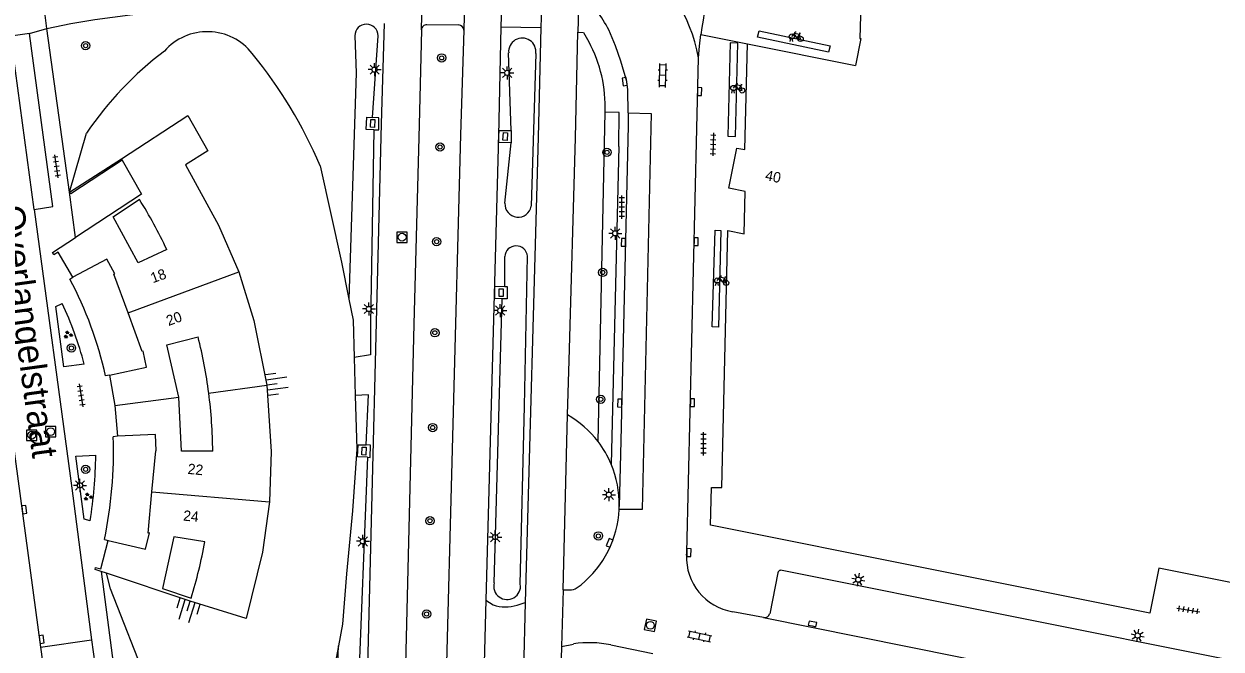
# Model space of a CAD drawing. Extents: x 125000 to 129004, y 397500 to 399008.
# Drawn here: x 127656.4 to 127771.6, y 398776.1 to 398836.3 of the extents above; entities that cross this region are included whole.
import ezdxf

# ---------------------------------------------------------------- set-up
doc = ezdxf.new("R2010")
doc.units = 0
for name, color, linetype in [('gg-afsc-muur', 7, 'Continuous'), ('gg-anno-huisnummerreeks BGT', 7, 'Continuous'), ('gg-anno-openbare ruimte label', 7, 'Continuous'), ('gg-bbg-gedigitaliseerde bebouwing', 7, 'Continuous'), ('gg-bbg-hoofdgebouw', 7, 'Continuous'), ('gg-bbg-tussenscheiding', 7, 'Continuous'), ('gg-knt-bovenkant onderkant talud', 7, 'Continuous'), ('gg-knt-verharding', 7, 'Continuous'), ('gg-knt-verharding nz', 7, 'Continuous'), ('gg-kntw-greppel-droge sloot', 7, 'Continuous'), ('gt-grn-groengrens', 7, 'Continuous'), ('gt-grn-weggrens', 7, 'Continuous'), ('gt-symb-boom', 7, 'Continuous'), ('gt-symb-fietsenrek', 7, 'Continuous'), ('gt-symb-groenvak', 7, 'Continuous'), ('gt-symb-klinker verharding', 7, 'Continuous'), ('gt-symb-kolk', 7, 'Continuous'), ('gt-symb-kolk center center', 7, 'Continuous'), ('gt-symb-lichtmast', 7, 'Continuous'), ('gt-symb-rioolschacht', 7, 'Continuous'), ('gt-symb-talud symbool', 7, 'Continuous'), ('gt-symb-tegel verharding', 7, 'Continuous')]:
    doc.layers.add(name, color=color, linetype=linetype)

# ---------------------------------------------------------------- blocks, each defined once
blk = doc.blocks.new('gt0-BOOM')
at = {"layer": 'gt-symb-boom'}
for radius in [0.4, 0.2]:
    blk.add_circle((0, 0), radius, dxfattribs=at)
blk = doc.blocks.new('gt0-TEG1')
at = {"layer": 'gt-symb-tegel verharding'}
for p, q in [((-1.12, 0), (1.12, 0)), ((-0.9, -0.25), (-0.9, 0.25)), ((-0.45, -0.25), (-0.45, 0.25)), ((0, -0.25), (0, 0.25)), ((0.45, -0.25), (0.45, 0.25)), ((0.9, -0.25), (0.9, 0.25))]:
    blk.add_line(p, q, dxfattribs=at)
blk = doc.blocks.new('gt0-KOLK')
at = {"layer": 'gt-symb-kolk'}
blk.add_lwpolyline([(0, 0), (0.37, 0), (0.37, 0.4), (-0.38, 0.4), (-0.38, 0), (0, 0)], dxfattribs=at)
blk = doc.blocks.new('gt0-KL1')
at = {"layer": 'gt-symb-klinker verharding'}
for p, q in [((-1.15, 0.3), (1.15, 0.3)), ((-1, -0.3), (-1, 0.3)), ((-0.5, 0.3), (-0.5, 0.45)), ((0, -0.3), (0, 0.3)), ((0.5, 0.3), (0.5, 0.45)), ((1, -0.3), (1, 0.3)), ((-1.15, -0.3), (1.15, -0.3)), ((-0.5, -0.45), (-0.5, -0.3)), ((0.5, -0.45), (0.5, -0.3))]:
    blk.add_line(p, q, dxfattribs=at)
blk = doc.blocks.new('gt0-FREK')
at = {"layer": 'gt-symb-fietsenrek'}
for p, q in [((0.26, 0.76), (0.29, 0.82)), ((0.54, 0.34), (0.26, 0.76)), ((0.29, 0.82), (0.77, 0.71)), ((0.77, 0.71), (0.54, 0.34)), ((0.76, 0.84), (0.87, 0.82)), ((0.77, 0.71), (0.84, 0.82)), ((0.89, 0.25), (0.77, 0.71))]:
    blk.add_line(p, q, dxfattribs=at)
for points in [[(-0.12, 0), (-0.05, 0.31), (0.05, 0.31), (0.12, 0)], [(0.04, 0.48), (0.23, 0.71), (0.26, 0.76)], [(0.29, 0.82), (0.36, 0.94), (0.45, 0.93)], [(0.54, 0.34), (0.56, 0.31), (0.89, 0.25)]]:
    blk.add_lwpolyline(points, dxfattribs=at)
for centre in [(0.04, 0.48), (0.89, 0.25)]:
    blk.add_circle(centre, 0.252, dxfattribs=at)
blk = doc.blocks.new('gt0-LMAST')
at = {"layer": 'gt-symb-lichtmast'}
for p, q in [((-0.18, 0.17), (-0.45, 0.44)), ((-0.01, 0.25), (-0.01, 0.62)), ((0.17, 0.17), (0.44, 0.44)), ((-0.26, 0), (-0.63, 0)), ((-0.18, -0.18), (-0.45, -0.45)), ((-0.01, -0.25), (-0.01, -0.63)), ((0.44, -0.45), (0.17, -0.18)), ((0.24, 0), (0.62, 0))]:
    blk.add_line(p, q, dxfattribs=at)
blk.add_circle((-0.01, 0), 0.25, dxfattribs=at)
blk = doc.blocks.new('gt0-KOLKCC')
at = {"layer": 'gt-symb-kolk center center'}
blk.add_lwpolyline([(-0.38, 0.2), (0.37, 0.2), (0.37, -0.2), (-0.38, -0.2)], close=True, dxfattribs=at)
blk = doc.blocks.new('gt0-RS')
at = {"layer": 'gt-symb-rioolschacht'}
blk.add_lwpolyline([(-0.5, -0.5), (0.5, -0.5), (0.5, 0.5), (-0.5, 0.5)], close=True, dxfattribs=at)
blk.add_circle((0, 0), 0.375, dxfattribs=at)
blk = doc.blocks.new('gt0-GRVAK')
at = {"layer": 'gt-symb-groenvak'}
for p, q in [((-0.11, 0.19), (-0.23, 0.24)), ((-0.18, 0.15), (0.09, 0.15)), ((-0.09, 0.21), (-0.16, 0.32)), ((-0.05, 0.21), (-0.05, 0.39)), ((0, 0.21), (0.06, 0.32)), ((0.01, 0.19), (0.13, 0.24)), ((0.26, -0.05), (0.2, 0.06)), ((0.3, -0.05), (0.3, 0.13)), ((0.35, -0.05), (0.41, 0.06)), ((-0.24, -0.23), (-0.36, -0.18)), ((-0.32, -0.26), (-0.05, -0.26)), ((-0.23, -0.21), (-0.29, -0.09)), ((-0.18, -0.2), (-0.18, -0.02)), ((-0.14, -0.21), (-0.07, -0.09)), ((-0.12, -0.23), (0, -0.18)), ((0.24, -0.07), (0.12, -0.02)), ((0.17, -0.11), (0.44, -0.11)), ((0.37, -0.07), (0.49, -0.02))]:
    blk.add_line(p, q, dxfattribs=at)
blk = doc.blocks.new('gt0-TALUD_1')
at = {"layer": 'gt-symb-talud symbool'}
for p, q in [((-1, -1), (-1, 0)), ((-0.5, -2), (-0.5, 0)), ((0, -1), (0, 0)), ((0.5, -2), (0.5, 0)), ((1, -1), (1, 0))]:
    blk.add_line(p, q, dxfattribs=at)

msp = doc.modelspace()

# ---------------------------------------------------------------- linework, layer by layer
at = {"layer": 'gg-afsc-muur'}
msp.add_line((127660.82, 398820.15), (127665.82, 398823.36), dxfattribs=at)
msp.add_lwpolyline([(127665.9, 398823.23), (127660.94, 398819.97), (127660.82, 398820.15)], dxfattribs=at)
at = {"layer": 'gg-bbg-gedigitaliseerde bebouwing'}
for points in [[(127672, 398822.77), (127675.17, 398816.96), (127677.12, 398812.46)], [(127670.18, 398814.61), (127667.44, 398813.33), (127665.01, 398817.78), (127667.55, 398819.45)], [(127677.12, 398812.46), (127678.55, 398807.79), (127679.81, 398801.55)], [(127671.33, 398800.41), (127670.19, 398805.42), (127673.19, 398806.2)], [(127679.81, 398801.55), (127680.23, 398795.15), (127680.06, 398790.3)], [(127674.6, 398795.19), (127671.61, 398795.21), (127671.33, 398800.41)], [(127680.06, 398790.3), (127679.4, 398785.47), (127677.81, 398779.07)], [(127673.85, 398786.47), (127670.87, 398786.95), (127669.77, 398781.96), (127672.53, 398781.05)]]:
    msp.add_lwpolyline(points, dxfattribs=at)
for centre, radius, start, end in [((127627.98, 398794.8), 46.62, 25.141, 31.9156), ((127627.95, 398794.79), 46.66, 7.3936, 14.1516), ((127628.13, 398794.8), 46.48, 0.473, 7.4048), ((127627.96, 398794.8), 46.64, 342.8447, 349.7098)]:
    msp.add_arc(centre, radius, start, end, dxfattribs=at)
at = {"layer": 'gg-bbg-hoofdgebouw'}
for p, q in [((127726.07, 398834.42), (127736.45, 398832.34)), ((127665.82, 398823.36), (127672.2, 398827.54)), ((127665.82, 398823.36), (127665.9, 398823.23)), ((127665.9, 398823.23), (127667.76, 398819.94)), ((127667.76, 398819.94), (127661.41, 398815.78)), ((127664.68, 398802.51), (127665.19, 398799.58)), ((127665.19, 398799.58), (127665.45, 398796.63)), ((127664.37, 398783.44), (127663.86, 398783.61))]:
    msp.add_line(p, q, dxfattribs=at)
for points in [[(127737.45, 398848.26), (127737.25, 398848.27), (127736.89, 398834.94), (127736.96, 398834.93), (127736.45, 398832.34)], [(127772.88, 398782.49), (127765.64, 398783.92), (127764.78, 398779.59), (127722.52, 398788.06), (127722.61, 398791.68), (127723.59, 398791.69), (127724.18, 398816.46), (127725.76, 398816.13), (127725.83, 398820.22), (127724.26, 398820.52), (127725.05, 398824.38), (127725.82, 398824.24), (127726.07, 398834.42)], [(127672.2, 398827.54), (127674.13, 398824.12), (127672, 398822.77)], [(127661.15, 398811.94), (127659.74, 398814.37), (127659.31, 398814.12), (127659.2, 398814.32), (127661.41, 398815.78)], [(127666.46, 398808.51), (127665.09, 398812.24), (127665.17, 398812.28), (127664.4, 398813.68), (127661.15, 398811.94)], [(127664.68, 398802.51), (127668.24, 398803.27), (127667.91, 398804.83), (127667.82, 398804.79), (127666.46, 398808.51)], [(127668.76, 398791.29), (127669.13, 398795.22), (127669.16, 398795.23), (127669.09, 398796.79), (127665.45, 398796.63)], [(127664.54, 398786.59), (127668.12, 398785.77), (127668.51, 398787.33), (127668.38, 398787.31), (127668.76, 398791.29)], [(127663.86, 398783.61), (127663.28, 398783.8), (127663.34, 398784), (127663.83, 398783.86), (127664.54, 398786.59)], [(127677.81, 398779.07), (127672.44, 398780.76), (127664.37, 398783.44)]]:
    msp.add_lwpolyline(points, dxfattribs=at)
at = {"layer": 'gg-bbg-tussenscheiding'}
for p, q in [((127666.46, 398808.51), (127677.12, 398812.46)), ((127674.21, 398800.79), (127679.81, 398801.55)), ((127665.19, 398799.58), (127671.33, 398800.41)), ((127668.76, 398791.29), (127680.06, 398790.3))]:
    msp.add_line(p, q, dxfattribs=at)
at = {"layer": 'gg-knt-bovenkant onderkant talud'}
for p, q in [((127660.82, 398820.15), (127662.45, 398825.83)), ((127684.93, 398822.68), (127687.01, 398813.4)), ((127687.01, 398813.4), (127687.71, 398809.82)), ((127688.21, 398804.21), (127688.32, 398800.56))]:
    msp.add_line(p, q, dxfattribs=at)
for points in [[(127687.71, 398809.82), (127688.11, 398807.82), (127688.21, 398804.21)], [(127688.32, 398800.56), (127688.47, 398795.38), (127688.04, 398789.44), (127687.48, 398783.38), (127687.1, 398778.52), (127686.7, 398776.45)], [(127686.7, 398776.45), (127686.34, 398774.57), (127685.26, 398770.92), (127683.92, 398767.84), (127682.61, 398765.44), (127679.56, 398763.43), (127676.88, 398762.92), (127674.59, 398763.55), (127672.61, 398765.18), (127669.84, 398768.72), (127668.39, 398772.69), (127664.78, 398781.92), (127664.37, 398783.44)]]:
    msp.add_lwpolyline(points, dxfattribs=at)
for centre, radius, start, end in [((127674.08, 398830.1), 5.5, 38.0818, 138.6117), ((127690.14, 398807.05), 33.45, 127.0948, 145.8489), ((127644.99, 398805.97), 43.29, 22.6914, 39.4649)]:
    msp.add_arc(centre, radius, start, end, dxfattribs=at)
at = {"layer": 'gg-knt-verharding'}
for p, q in [((127709.86, 398839.74), (127709.74, 398835.55)), ((127694.7, 398835.79), (127694.77, 398838.58)), ((127698.83, 398838.54), (127698.76, 398835.74)), ((127702.38, 398838.02), (127702.32, 398836.07)), ((127706.25, 398837.93), (127706.18, 398835.99)), ((127660.82, 398820.15), (127658.64, 398835.9)), ((127694.7, 398835.78), (127694.47, 398826.62)), ((127694.7, 398835.78), (127694.7, 398835.79)), ((127698.27, 398836.24), (127695.2, 398836.26)), ((127702.32, 398836.07), (127706.18, 398835.99)), ((127656.98, 398835.41), (127655.17, 398835.16)), ((127703.34, 398826.09), (127703.31, 398824.89)), ((127713.67, 398824.55), (127712.94, 398793.94)), ((127661.41, 398815.78), (127660.82, 398820.15)), ((127660.85, 398811.77), (127661.15, 398811.94)), ((127664.68, 398802.51), (127664.28, 398802.45)), ((127708.34, 398781.85), (127708.76, 398798.69)), ((127665.45, 398796.63), (127665.04, 398796.57)), ((127713.88, 398796.19), (127713.73, 398789.88)), ((127664.19, 398786.68), (127664.54, 398786.59)), ((127663.86, 398783.61), (127666.85, 398761.01)), ((127728.98, 398783.49), (127728.2, 398779.54)), ((127773.43, 398774.88), (127729.25, 398783.72)), ((127708.34, 398781.85), (127708.17, 398776.39)), ((127700.89, 398780.85), (127700.54, 398767.59)), ((127700.89, 398780.85), (127701.59, 398780.39)), ((127703.9, 398780.36), (127704.67, 398780.62)), ((127704.67, 398780.62), (127704.51, 398774.06)), ((127727.62, 398779.17), (127724.64, 398779.73)), ((127658.03, 398776.33), (127662.95, 398777.02)), ((127662.95, 398777.02), (127663.66, 398771.63)), ((127708.17, 398776.39), (127709.32, 398776.62)), ((127716.97, 398775.68), (127712.93, 398776.52))]:
    msp.add_line(p, q, dxfattribs=at)
for points in [[(127658.64, 398835.9), (127660.94, 398836.39), (127663.26, 398836.77), (127668.35, 398837.45), (127673.45, 398837.99)], [(127691.11, 398836.38), (127690.83, 398826.71), (127689.44, 398771.88), (127688.58, 398739.76), (127688.11, 398723.16), (127687.64, 398711.34), (127687.65, 398710.47)], [(127698.76, 398835.74), (127698.45, 398825.66), (127696.97, 398769.92), (127696.28, 398744.46)], [(127702.32, 398836.07), (127702.09, 398825.55), (127700.89, 398780.85)], [(127706.18, 398835.99), (127705.92, 398825.45), (127704.67, 398780.62)], [(127714.57, 398827.77), (127714.55, 398830), (127714.44, 398830.81), (127713.87, 398832.76), (127713.35, 398834.23), (127712.72, 398835.78)], [(127657.43, 398818.48), (127659.23, 398818.75), (127656.98, 398835.41)], [(127708.76, 398798.69), (127708.9, 398803.94), (127709.5, 398825.38), (127709.74, 398835.55)], [(127709.74, 398835.55), (127710.29, 398835.53), (127710.8, 398834.63)], [(127721.35, 398833.08), (127721.45, 398834.19), (127721.58, 398835.31)], [(127720.2, 398785.18), (127720.23, 398785.43), (127721.35, 398833.08)], [(127713.67, 398824.55), (127713.72, 398827.82), (127712.36, 398827.83)], [(127714.57, 398827.77), (127716.81, 398827.72), (127715.93, 398789.56), (127713.72, 398789.59)], [(127714.57, 398827.77), (127714.58, 398826.55), (127713.88, 398796.19)], [(127690.1, 398826.15), (127689.38, 398826.17), (127689.42, 398827.37), (127689.99, 398827.34)], [(127690.1, 398826.15), (127690.58, 398826.14), (127690.6, 398827.3), (127689.99, 398827.34)], [(127694.47, 398826.62), (127693.97, 398807.43), (127693.13, 398773.33), (127692.37, 398744.5)], [(127703.31, 398824.89), (127702.12, 398824.93), (127702.17, 398826.09), (127703.34, 398826.09)], [(127657.43, 398818.48), (127661.04, 398791.64), (127662.95, 398777.02)], [(127702.45, 398809.88), (127701.74, 398809.89), (127701.75, 398811.08), (127702.71, 398811.07)], [(127702.71, 398811.07), (127702.95, 398811.07), (127702.94, 398809.87), (127702.45, 398809.88)], [(127662.24, 398803.58), (127660.28, 398803.32), (127659.5, 398809.12), (127660.11, 398809.43)], [(127689.5, 398794.61), (127688.55, 398794.65), (127688.61, 398795.82), (127689.38, 398795.79)], [(127689.5, 398794.61), (127689.75, 398794.6), (127689.8, 398795.77), (127689.38, 398795.79)], [(127662.8, 398788.49), (127662.23, 398788.63), (127661.42, 398794.71), (127663.35, 398794.8)], [(127708.34, 398781.85), (127709.14, 398781.83), (127709.32, 398781.86), (127709.48, 398781.92), (127710.05, 398782.33)], [(127708.17, 398776.39), (127706.18, 398703.66), (127706.2, 398702.12)]]:
    msp.add_lwpolyline(points, dxfattribs=at)
for centre, radius, start, end in [((127766.44, 398829.44), 45.24, 158.2541, 172.5474), ((127696.31, 398826.77), 18.72, 28.7683, 41.7991), ((127695.18, 398835.77), 0.487, 87.7293, 178.1674), ((127698.25, 398835.73), 0.516, 1.3315, 87.5204), ((127699.3, 398828.42), 13.07, 357.4155, 28.4127), ((127628.51, 398794.55), 36.64, 12.4455, 28.0321), ((127628.32, 398794.54), 35.11, 14.9221, 25.0834), ((127703.76, 398790.08), 9.96, 37.3131, 59.8837), ((127622.88, 398795.24), 42.18, 348.2839, 1.8006), ((127703.75, 398790.07), 9.98, 22.852, 37.3059), ((127623.46, 398795.09), 39.89, 350.4831, 359.5822), ((127703.76, 398790.07), 9.96, 358.8879, 22.8633), ((127703.76, 398790.07), 9.97, 309.1134, 357.2268), ((127704.05, 398790.06), 9.68, 357.1737, 358.9034), ((127725.51, 398784.98), 5.32, 177.7741, 260.5985), ((127729.24, 398783.45), 0.26, 88.9161, 172.1787), ((127702.79, 398783.95), 3.76, 251.4924, 287.2659), ((127727.71, 398779.66), 0.501, 259.1015, 346.349), ((127710.87, 398767.23), 9.52, 77.5334, 99.3848)]:
    msp.add_arc(centre, radius, start, end, dxfattribs=at)
at = {"layer": 'gg-knt-verharding nz'}
for p, q in [((127657.43, 398818.48), (127655.17, 398835.16)), ((127727.62, 398779.17), (127772.44, 398770.16)), ((127658.03, 398776.33), (127658.74, 398771.11))]:
    msp.add_line(p, q, dxfattribs=at)
for points in [[(127727.04, 398835.07), (127727.19, 398835.68), (127734.01, 398834.25), (127733.87, 398833.64), (127727.04, 398835.07)], [(127724.91, 398825.5), (127725.13, 398834.48), (127724.4, 398834.51), (127724.18, 398825.53), (127724.91, 398825.5)], [(127722.68, 398807.17), (127722.94, 398816.49), (127723.51, 398816.46), (127723.26, 398807.14), (127722.68, 398807.17)], [(127653.01, 398814.2), (127655.59, 398794.47), (127658.03, 398776.33)]]:
    msp.add_lwpolyline(points, dxfattribs=at)
at = {"layer": 'gg-kntw-greppel-droge sloot'}
for p, q in [((127689.99, 398827.34), (127690.52, 398835.21)), ((127703.34, 398826.09), (127703.08, 398833.55)), ((127705.69, 398833.48), (127705.26, 398818.79)), ((127702.73, 398819.08), (127703.31, 398824.89)), ((127702.71, 398811.07), (127702.71, 398813.94)), ((127701.68, 398782.52), (127702.45, 398809.88))]:
    msp.add_line(p, q, dxfattribs=at)
for points in [[(127688.29, 398835.2), (127688.4, 398831.62), (127687.71, 398809.82)], [(127690.1, 398826.15), (127689.79, 398807.45), (127689.8, 398804.47), (127688.21, 398804.21)], [(127704.2, 398782.39), (127704.62, 398799.53), (127704.9, 398813.98)], [(127689.38, 398795.79), (127689.58, 398800.62), (127688.32, 398800.56)], [(127689.5, 398794.61), (127688.58, 398771.18), (127688.26, 398756.48)], [(127686.65, 398756.62), (127686.38, 398768.18), (127686.7, 398776.45)]]:
    msp.add_lwpolyline(points, dxfattribs=at)
for centre, radius, start, end in [((127689.4, 398835.2), 1.12, 0.4635, 179.8448), ((127704.39, 398833.67), 1.31, 351.8595, 184.9765), ((127704, 398819.01), 1.28, 177.0763, 349.796), ((127703.8, 398813.87), 1.1, 5.5658, 176.2654), ((127702.93, 398782.19), 1.29, 165.0887, 8.826)]:
    msp.add_arc(centre, radius, start, end, dxfattribs=at)
at = {"layer": 'gt-grn-groengrens'}
msp.add_line((127711.69, 398796.11), (127712.36, 398827.83), dxfattribs=at)
at = {"layer": 'gt-grn-weggrens'}
for p, q in [((127658.64, 398835.9), (127658.39, 398837.95)), ((127656.98, 398835.41), (127658.64, 398835.9)), ((127721.58, 398835.31), (127726.07, 398834.42))]:
    msp.add_line(p, q, dxfattribs=at)
msp.add_arc((127707.01, 398830.67), 14.53, 9.537, 58.5027, dxfattribs=at)

# ---------------------------------------------------------------- block references
at = {"layer": 'gt-symb-boom'}
for p in [(127662.37, 398834.25), (127696.64, 398833.07), (127696.48, 398824.49), (127712.54, 398823.98), (127696.15, 398815.37), (127712.13, 398812.41), (127695.98, 398806.6), (127711.95, 398800.19), (127695.77, 398797.47), (127695.51, 398788.49), (127711.72, 398787.03), (127695.18, 398779.51)]:
    msp.add_blockref('gt0-BOOM', p, dxfattribs=at)
for p, rotation in [((127661.01, 398805.13), -82.41293092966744), ((127662.37, 398793.44), -82.41293092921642)]:
    msp.add_blockref('gt0-BOOM', p, dxfattribs=dict(at, rotation=rotation))
at = {"layer": 'gt-symb-fietsenrek'}
for p in [(127730.29, 398834.65), (127724.67, 398829.69), (127723.12, 398811.15)]:
    msp.add_blockref('gt0-FREK', p, dxfattribs=at)
at = {"layer": 'gt-symb-groenvak'}
for p in [(127660.67, 398806.41), (127662.6, 398790.8)]:
    msp.add_blockref('gt0-GRVAK', p, dxfattribs=at)
at = {"layer": 'gt-symb-klinker verharding'}
for p, rotation in [((127717.91, 398831.39), 88.68242937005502), ((127721.46, 398777.36), -12.062746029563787)]:
    msp.add_blockref('gt0-KL1', p, dxfattribs=dict(at, rotation=rotation))
at = {"layer": 'gt-symb-kolk'}
for p, rotation in [((127714.44, 398830.81), 97.93555037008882), ((127721.26, 398829.83), -91.31757062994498), ((127714.33, 398815.31), 88.68242937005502), ((127720.92, 398815.37), -91.31757062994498), ((127713.97, 398799.82), 88.56790381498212), ((127720.57, 398799.87), -91.31757062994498), ((127656.28, 398789.54), -82.0644496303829), ((127712.99, 398786.29), 67.66661156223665), ((127720.23, 398785.43), -91.31757062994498), ((127732.29, 398778.36), -11.13011108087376), ((127657.95, 398777.04), -82.41293093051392)]:
    msp.add_blockref('gt0-KOLK', p, dxfattribs=dict(at, rotation=rotation))
at = {"layer": 'gt-symb-kolk center center'}
for p, rotation in [((127690, 398826.75), -91.8645226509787), ((127702.75, 398825.5), -93.35887884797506), ((127702.36, 398810.47), 90.95228615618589), ((127689.17, 398795.2), -92.4054285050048)]:
    msp.add_blockref('gt0-KOLKCC', p, dxfattribs=dict(at, rotation=rotation))
at = {"layer": 'gt-symb-lichtmast'}
for p in [(127690.19, 398831.94), (127702.95, 398831.63), (127713.34, 398816.17), (127689.64, 398808.89), (127702.28, 398808.74), (127661.84, 398791.9), (127712.73, 398791), (127701.79, 398786.92), (127689.06, 398786.51)]:
    msp.add_blockref('gt0-LMAST', p, dxfattribs=at)
at = {"layer": 'gt-symb-lichtmast', "rotation": -11.298700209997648}
for p in [(127736.74, 398782.82), (127763.62, 398777.43)]:
    msp.add_blockref('gt0-LMAST', p, dxfattribs=at)
at = {"layer": 'gt-symb-rioolschacht'}
for p in [(127692.83, 398815.8), (127657.19, 398796.73), (127659.01, 398797.08)]:
    msp.add_blockref('gt0-RS', p, dxfattribs=at)
at = {"layer": 'gt-symb-rioolschacht', "rotation": 78.22937399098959}
msp.add_blockref('gt0-RS', (127716.72, 398778.42), dxfattribs=at)
at = {"layer": 'gt-symb-talud symbool'}
for p, xscale, yscale, rotation in [((127679.81, 398801.55), 0.9997524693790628, 0.999752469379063, 97.5870690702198), ((127672.44, 398780.76), 1.0000579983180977, 1.0000579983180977, -17.45655813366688)]:
    msp.add_blockref('gt0-TALUD_1', p, dxfattribs=dict(at, xscale=xscale, yscale=yscale, rotation=rotation))
at = {"layer": 'gt-symb-tegel verharding'}
for p, rotation in [((127722.76, 398824.75), -91.31757062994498), ((127659.58, 398822.62), 97.93555036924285), ((127713.98, 398818.7), 90), ((127661.93, 398800.57), -81.19719554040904), ((127721.83, 398795.89), 90), ((127768.49, 398779.9), -9.029198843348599)]:
    msp.add_blockref('gt0-TEG1', p, dxfattribs=dict(at, rotation=rotation))

# ---------------------------------------------------------------- texts
at = {"layer": 'gg-anno-huisnummerreeks BGT'}
for s, rotation, p in [('40', 348.4, (127727.71, 398821.31)), ('18', 20.1, (127668.84, 398811.36)), ('20', 20.1, (127670.35, 398807.24)), ('22', 354.6, (127672.16, 398793.01)), ('24', 354.6, (127671.73, 398788.51))]:
    msp.add_text(s, height=1, rotation=rotation, dxfattribs=at).set_placement(p)
at = {"layer": 'gg-anno-openbare ruimte label'}
msp.add_text('Overlangelstraat', height=2.5, rotation=277.8, dxfattribs=at).set_placement((127653.94, 398818.73))

doc.saveas('drawing.dxf')
